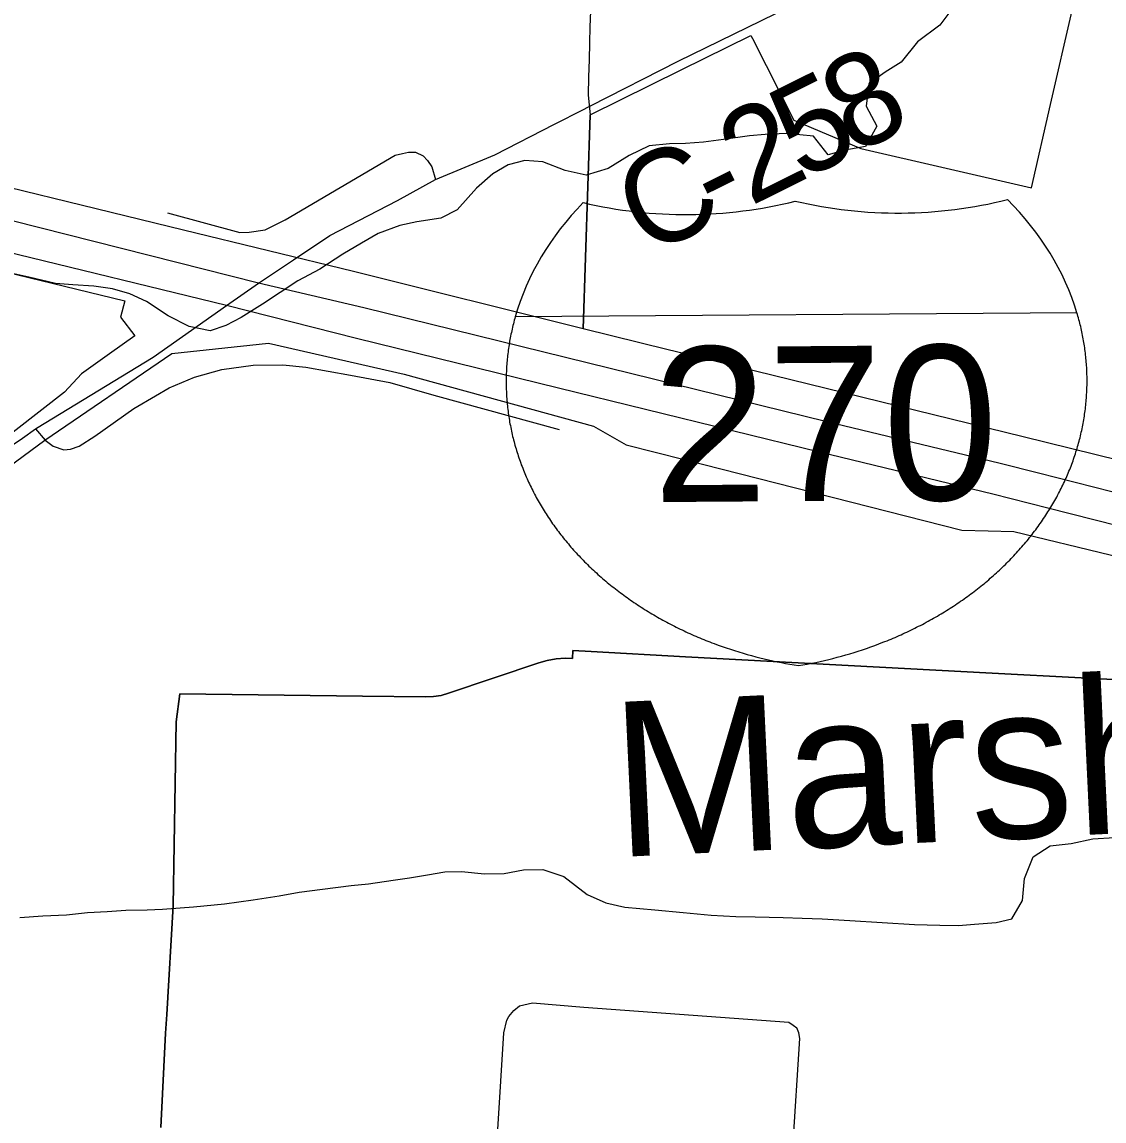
# Model space of a CAD drawing. Extents: x 114843 to 284848, y 317643 to 566895.
# Drawn here: x 179255 to 182748, y 364219 to 367768 of the extents above; entities that cross this region are included whole.
import ezdxf

# ---------------------------------------------------------------- set-up
doc = ezdxf.new("R2010")
doc.units = 0
for name, color, linetype in [('GM_X_City_Street', 7, 'Continuous'), ('GM_X_Corporation', 7, 'Continuous'), ('GM_X_County_Road', 7, 'Continuous'), ('GM_X_County_Road_Text', 7, 'Continuous'), ('GM_X_Interstate_Location', 7, 'Continuous'), ('GM_X_Interstate_Route', 7, 'Continuous'), ('GM_X_Interstate_Shield', 7, 'Continuous'), ('GM_X_Minor_River', 7, 'Continuous'), ('GM_X_Minor_River_Text', 7, 'Continuous')]:
    doc.layers.add(name, color=color, linetype=linetype)

msp = doc.modelspace()

# ---------------------------------------------------------------- linework, layer by layer
at = {"layer": 'GM_X_City_Street'}
for points in [[(179725, 367151.8), (179958.8, 367088.7), (179988.5, 367090), (180039.9, 367097.6), (180104.4, 367129.9), (180459.7, 367338.2), (180483.8, 367344.1), (180502.7, 367347.7), (180525.4, 367347.9), (180550.1, 367335.7), (180564.6, 367321.4), (180578.1, 367301), (180589.8, 367259.5)], [(179299, 366454.4), (179329.9, 366418.3), (179356, 366398.4), (179390.2, 366386.5), (179412.3, 366388.6), (179440.3, 366398.8), (179490.3, 366431.1), (179616.4, 366520), (179686.4, 366560.5), (179730.5, 366586.9), (179812.6, 366621.4), (179900.8, 366645.9), (180001, 366660.4), (180097.3, 366660.9), (180171.6, 366653.2), (180316.1, 366627.8), (180442.5, 366604.2), (180585.1, 366562.7), (180988.8, 366452.2)], [(180743.9, 363106.4), (180731.9, 363122.5), (180729.9, 363186.7), (180740.9, 363365.5), (180758, 363644.5), (180773.9, 363903.8), (180791.6, 364192), (180810.7, 364504.4), (180820.7, 364544.6), (180826.8, 364556.6), (180842.8, 364576.6)], [(180842.8, 364576.6), (180860.8, 364590.7), (180902.9, 364600.7), (181069.2, 364586.6), (181730.3, 364538.3), (181744.4, 364528.2), (181756.4, 364520.2)], [(181633.1, 362439.2), (181672.4, 363042.2), (181673.8, 363064.2), (181690.6, 363321.9), (181708.1, 363590.3), (181725.3, 363854.7), (181743.4, 364133), (181766.4, 364486.1), (181762.4, 364504.1), (181756.4, 364520.2)]]:
    msp.add_lwpolyline(points, dxfattribs=at)
at = {"layer": 'GM_X_Corporation'}
for points in [[(181090.1, 367803.1), (181088.7, 367753.1), (181087.2, 367701.3), (181085.7, 367646.3), (181084.1, 367590.7), (181082.5, 367532.4), (181089.4, 367468.7), (181066.6, 366777.8), (180325.5, 366962.5), (179776.7, 367096.1), (178885.3, 367313.7)], [(183106.4, 366276.3), (182487.4, 366428.2), (181390.1, 366697.2), (181341.1, 366709.3), (181066.6, 366777.8), (181089.4, 367468.7), (181383.4, 367613.5), (181608.4, 367724.5), (181613.3, 367714.7), (181746.5, 367451.3), (181963.3, 367359.6), (182513.9, 367232.7), (182575.5, 367501.5), (182645.2, 367805.5)], [(178887.3, 367038.3), (179587.8, 366867.4), (179572.9, 366815), (179619.6, 366754.4), (179537.9, 366696.3), (179447.7, 366632.3), (179392.9, 366572.9), (179079, 366329.7)], [(179142.7, 366281.2), (179328.8, 366417.8), (179739.2, 366698), (180050.5, 366731.5), (180489.2, 366631.3), (181100.5, 366463.5), (181205.4, 366403.2), (181392.4, 366355.3), (182288.4, 366127.1), (182374.4, 366125.2), (182456.9, 366123.3), (183078.8, 365972.5)], [(183047.7, 365630.5), (182674.4, 365650.1), (182387, 365665.5), (181397, 365718.6), (181092.7, 365734.9), (181033.1, 365738.2), (181032.5, 365712.6), (181008.7, 365713.7), (180979.7, 365711.7), (180951, 365706.7), (180923.1, 365698.8), (180632.3, 365600.6), (180608, 365593.7), (180583.1, 365589.7), (180557.9, 365588.6), (180354.8, 365591.1), (179764.5, 365598.3), (179753.4, 365508.4), (179742.9, 364914.3), (179722.5, 364563.3), (179719, 364503.4), (179703.3, 364198.1)], [(179703.3, 364198.1), (179719, 364503.4), (179722.5, 364563.3), (179742.9, 364914.3), (179753.4, 365508.4), (179764.5, 365598.3), (180354.8, 365591.1), (180557.9, 365588.6), (180583.1, 365589.7), (180608, 365593.7), (180632.3, 365600.6), (180923.1, 365698.8), (180951, 365706.7), (180979.7, 365711.7), (181008.7, 365713.7), (181032.5, 365712.6), (181033.1, 365738.2), (181092.7, 365734.9), (181397, 365718.6), (182387, 365665.5), (182674.4, 365650.1), (183047.7, 365630.5)]]:
    msp.add_lwpolyline(points, dxfattribs=at)
at = {"layer": 'GM_X_County_Road'}
for p, q in [((180974.1, 367437.8), (181067.8, 367485.8)), ((179214.4, 366395), (179256.7, 366424.7))]:
    msp.add_line(p, q, dxfattribs=at)
for points in [[(181067.8, 367485.8), (181081.8, 367493), (181090.5, 367497.5), (181373, 367642), (182090.1, 367992.4), (182290.4, 368102.6), (182346.5, 368162.7), (182591.3, 368490.3), (182859.7, 368890.4), (182914.5, 368966.4), (183058.7, 369166.7), (183091.9, 369212.7)], [(180131.7, 367000.6), (180249.3, 367079.3), (180467.6, 367191.5), (180589.8, 367259.5), (180782.1, 367339.6), (180974.1, 367437.8)], [(179256.7, 366424.7), (179299, 366454.4), (179301.7, 366456.3), (179679.2, 366686.1), (179915.4, 366852.3), (180018.5, 366924.9), (180131.7, 367000.6)]]:
    msp.add_lwpolyline(points, dxfattribs=at)
at = {"layer": 'GM_X_Interstate_Route'}
for points in [[(182536, 366310.8), (182412.5, 366342.1), (181852.7, 366477.4), (181009.9, 366684.3), (180358.2, 366845.2), (180018.5, 366924.9), (179223.2, 367126.1), (178854.3, 367213), (178567.1, 367284.2), (178353.5, 367344.2), (178195.3, 367394), (178036.5, 367449.6), (177825.1, 367532.4), (177665.2, 367597.9), (177487.2, 367685.6), (177331.2, 367768.1)], [(182566.2, 366198.4), (182389.3, 366243.2), (181829.6, 366378.6), (180986.8, 366585.4), (180335, 366746.4), (179915.4, 366852.3), (179200, 367027.2)], [(184940.8, 365725.6), (184900.4, 365736.5), (184852.1, 365747.5), (184426.2, 365847.3), (183466.6, 366080.5), (182891, 366220.9), (182536, 366310.8)], [(183443.4, 365981.7), (182867.8, 366122), (182566.2, 366198.4)]]:
    msp.add_lwpolyline(points, dxfattribs=at)
at = {"layer": 'GM_X_Interstate_Shield'}
msp.add_line((182660.6, 366829.1), (180847.5, 366816.1), dxfattribs=at)
msp.add_line((182660.6, 366829.1), (180847.5, 366816.1), dxfattribs=at)
for points in [[(180847.5, 366816.1), (180845.9, 366810.5), (180844.4, 366804.9), (180842.9, 366799.3), (180841.5, 366793.7), (180840.1, 366788.1), (180838.7, 366782.5), (180837.4, 366776.8), (180836.1, 366771.2), (180834.9, 366765.5), (180833.7, 366759.9), (180832.5, 366754.2), (180831.4, 366748.5), (180830.4, 366742.9), (180829.3, 366737.2), (180828.4, 366731.5), (180827.4, 366725.7), (180826.5, 366720), (180825.7, 366714.3), (180824.9, 366708.6), (180824.1, 366702.8), (180823.4, 366697.1), (180822.8, 366691.3), (180822.1, 366685.6), (180821.5, 366679.8), (180821, 366674), (180820.5, 366668.3), (180820.1, 366662.5), (180819.6, 366656.7), (180819.3, 366650.9), (180819, 366645.1), (180818.7, 366639.3), (180818.5, 366633.5), (180818.3, 366627.7), (180818.1, 366621.9), (180818.1, 366616.1), (180818, 366610.3), (180818, 366604.5), (180818, 366598.6), (180818.1, 366592.8), (180818.3, 366587), (180818.4, 366581.2), (180818.7, 366575.4), (180818.9, 366569.5), (180819.2, 366563.7), (180819.6, 366557.9), (180820, 366552), (180820.5, 366546.2), (180821, 366540.4), (180821.5, 366534.5), (180822.1, 366528.7), (180822.7, 366522.9), (180823.4, 366517.1), (180824.1, 366511.2), (180824.9, 366505.4), (180825.7, 366499.6), (180826.6, 366493.8), (180827.5, 366488), (180828.4, 366482.1), (180829.4, 366476.3), (180830.5, 366470.5), (180831.6, 366464.7), (180832.7, 366458.9), (180833.9, 366453.1), (180835.1, 366447.3), (180836.4, 366441.5), (180837.7, 366435.8), (180839.1, 366430), (180840.5, 366424.2), (180842, 366418.4), (180843.5, 366412.7), (180845, 366406.9), (180846.6, 366401.2), (180848.2, 366395.4), (180849.9, 366389.7), (180851.7, 366384), (180853.4, 366378.3), (180855.3, 366372.5), (180857.1, 366366.8), (180859, 366361.1), (180861, 366355.5), (180863, 366349.8), (180865.1, 366344.1), (180867.1, 366338.5), (180869.3, 366332.8), (180871.5, 366327.2), (180873.7, 366321.5), (180876, 366315.9), (180878.3, 366310.3), (180880.7, 366304.7), (180883.1, 366299.1), (180885.5, 366293.5), (180888, 366288), (180890.6, 366282.4), (180893.1, 366276.9), (180895.8, 366271.3), (180898.4, 366265.8), (180901.2, 366260.3), (180903.9, 366254.8), (180906.7, 366249.4), (180909.6, 366243.9), (180912.5, 366238.4), (180915.4, 366233), (180918.4, 366227.6), (180921.4, 366222.2), (180924.5, 366216.8), (180927.6, 366211.4), (180930.7, 366206), (180933.9, 366200.7), (180937.2, 366195.4), (180940.4, 366190.1), (180943.8, 366184.8), (180947.1, 366179.5), (180950.5, 366174.2), (180954, 366169), (180957.5, 366163.7), (180961, 366158.5), (180964.6, 366153.3), (180968.2, 366148.1), (180971.9, 366143), (180975.6, 366137.9), (180979.3, 366132.7), (180983.1, 366127.6), (180986.9, 366122.5), (180990.7, 366117.5), (180994.6, 366112.4), (180998.6, 366107.4), (181002.6, 366102.4), (181006.6, 366097.4), (181010.6, 366092.5), (181014.7, 366087.5), (181018.9, 366082.6), (181023.1, 366077.7), (181027.3, 366072.8), (181031.5, 366068), (181035.8, 366063.1), (181040.1, 366058.3), (181044.5, 366053.5), (181048.9, 366048.8), (181053.4, 366044), (181057.8, 366039.3), (181062.4, 366034.6), (181066.9, 366029.9), (181071.5, 366025.3), (181076.1, 366020.6), (181080.8, 366016), (181085.5, 366011.5), (181090.2, 366006.9), (181095, 366002.4), (181099.8, 365997.9), (181104.6, 365993.4), (181109.5, 365988.9), (181114.4, 365984.5), (181119.4, 365980.1), (181124.4, 365975.7), (181129.4, 365971.4), (181134.4, 365967), (181139.5, 365962.7), (181144.6, 365958.5), (181149.8, 365954.2), (181154.9, 365950), (181160.1, 365945.8), (181165.4, 365941.6), (181170.7, 365937.5), (181176, 365933.4), (181181.3, 365929.3), (181186.7, 365925.2), (181192.1, 365921.2), (181197.5, 365917.2), (181203, 365913.2), (181208.5, 365909.3), (181214, 365905.4), (181219.5, 365901.5), (181225.1, 365897.6), (181230.7, 365893.8), (181236.4, 365890), (181242.1, 365886.2), (181247.7, 365882.5), (181253.5, 365878.8), (181259.2, 365875.1), (181265, 365871.5), (181270.8, 365867.8), (181276.6, 365864.3), (181282.5, 365860.7), (181288.4, 365857.2), (181294.3, 365853.7), (181300.2, 365850.2), (181306.2, 365846.8), (181312.2, 365843.4), (181318.2, 365840), (181324.3, 365836.7), (181330.3, 365833.3), (181336.4, 365830.1), (181342.5, 365826.8), (181348.7, 365823.6), (181354.8, 365820.4), (181361, 365817.3), (181367.2, 365814.2), (181373.4, 365811.1), (181379.7, 365808), (181385.9, 365805), (181392.2, 365802), (181398.5, 365799), (181404.9, 365796.1), (181411.2, 365793.2), (181417.6, 365790.4), (181424, 365787.5), (181430.4, 365784.8), (181436.8, 365782), (181443.3, 365779.3), (181449.8, 365776.6), (181456.3, 365773.9), (181462.8, 365771.3), (181469.3, 365768.7), (181475.8, 365766.1), (181482.4, 365763.6), (181489, 365761.1), (181502.2, 365756.3), (181515.4, 365751.5), (181528.7, 365746.9), (181542.1, 365742.4), (181555.6, 365738.1), (181569.1, 365733.9), (181582.6, 365729.8), (181596.2, 365725.9), (181609.8, 365722.1), (181623.5, 365718.5), (181637.2, 365715), (181651, 365711.6), (181664.8, 365708.4), (181678.6, 365705.3), (181692.5, 365702.4), (181706.4, 365699.6), (181720.3, 365696.9), (181734.2, 365694.4), (181748.2, 365692), (181762.2, 365689.7)], [(181762.2, 365689.7), (181776.1, 365692.2), (181790.1, 365694.8), (181804, 365697.5), (181817.8, 365700.4), (181831.7, 365703.4), (181845.5, 365706.5), (181859.3, 365709.8), (181873, 365713.2), (181886.8, 365716.8), (181900.4, 365720.5), (181914.1, 365724.3), (181927.6, 365728.3), (181941.2, 365732.4), (181954.7, 365736.7), (181968.1, 365741.1), (181981.5, 365745.6), (181994.8, 365750.3), (182008, 365755.1), (182021.2, 365760), (182034.4, 365765.1), (182040.9, 365767.6), (182047.4, 365770.3), (182053.9, 365772.9), (182060.4, 365775.6), (182066.9, 365778.3), (182073.3, 365781.1), (182079.7, 365783.9), (182086.2, 365786.7), (182092.6, 365789.5), (182098.9, 365792.4), (182105.3, 365795.3), (182111.6, 365798.3), (182117.9, 365801.3), (182124.2, 365804.3), (182130.5, 365807.3), (182136.7, 365810.4), (182142.9, 365813.5), (182149.2, 365816.7), (182155.3, 365819.8), (182161.5, 365823), (182167.6, 365826.3), (182173.7, 365829.6), (182179.8, 365832.9), (182185.9, 365836.2), (182191.9, 365839.6), (182197.9, 365843), (182203.9, 365846.4), (182209.9, 365849.8), (182215.8, 365853.3), (182221.8, 365856.9), (182227.6, 365860.4), (182233.5, 365864), (182239.3, 365867.6), (182245.2, 365871.2), (182250.9, 365874.9), (182256.7, 365878.6), (182262.4, 365882.3), (182268.1, 365886.1), (182273.8, 365889.9), (182279.4, 365893.7), (182285, 365897.6), (182290.6, 365901.4), (182296.2, 365905.4), (182301.7, 365909.3), (182307.2, 365913.3), (182312.7, 365917.3), (182318.1, 365921.3), (182323.5, 365925.3), (182328.9, 365929.4), (182334.2, 365933.5), (182339.5, 365937.6), (182344.8, 365941.8), (182350.1, 365946), (182355.3, 365950.2), (182360.5, 365954.4), (182365.6, 365958.7), (182370.7, 365963), (182375.8, 365967.3), (182380.9, 365971.7), (182385.9, 365976.1), (182390.9, 365980.4), (182395.8, 365984.9), (182400.7, 365989.3), (182405.6, 365993.8), (182410.5, 365998.3), (182415.3, 366002.8), (182420.1, 366007.4), (182424.8, 366012), (182429.5, 366016.6), (182434.2, 366021.2), (182438.8, 366025.8), (182443.4, 366030.5), (182448, 366035.2), (182452.5, 366039.9), (182457, 366044.6), (182461.4, 366049.4), (182465.8, 366054.2), (182470.2, 366059), (182474.5, 366063.8), (182478.8, 366068.7), (182483.1, 366073.6), (182487.3, 366078.5), (182491.5, 366083.4), (182495.6, 366088.3), (182499.7, 366093.3), (182503.8, 366098.3), (182507.8, 366103.3), (182511.8, 366108.3), (182515.8, 366113.3), (182519.7, 366118.4), (182523.5, 366123.5), (182527.4, 366128.6), (182531.2, 366133.7), (182534.9, 366138.8), (182538.6, 366144), (182542.3, 366149.1), (182545.9, 366154.3), (182549.5, 366159.5), (182553, 366164.8), (182556.5, 366170), (182560, 366175.3), (182563.4, 366180.6), (182566.8, 366185.9), (182570.1, 366191.2), (182573.4, 366196.5), (182576.6, 366201.8), (182579.8, 366207.2), (182583, 366212.6), (182586.1, 366218), (182589.2, 366223.4), (182592.2, 366228.8), (182595.2, 366234.2), (182598.1, 366239.7), (182601, 366245.1), (182603.9, 366250.6), (182606.7, 366256.1), (182609.5, 366261.6), (182612.2, 366267.1), (182614.9, 366272.7), (182617.5, 366278.2), (182620.1, 366283.8), (182622.7, 366289.3), (182625.2, 366294.9), (182627.6, 366300.5), (182630.1, 366306.1), (182632.4, 366311.7), (182634.8, 366317.3), (182637, 366323), (182639.3, 366328.6), (182641.5, 366334.3), (182643.6, 366339.9), (182645.7, 366345.6), (182647.8, 366351.3), (182649.8, 366357), (182651.8, 366362.7), (182653.7, 366368.4), (182655.6, 366374.1), (182657.4, 366379.8), (182659.2, 366385.5), (182660.9, 366391.3), (182662.6, 366397), (182664.3, 366402.8), (182665.9, 366408.5), (182667.4, 366414.3), (182668.9, 366420.1), (182670.4, 366425.9), (182671.8, 366431.6), (182673.2, 366437.4), (182674.5, 366443.2), (182675.8, 366449), (182677, 366454.8), (182678.2, 366460.6), (182679.4, 366466.4), (182680.5, 366472.2), (182681.5, 366478.1), (182682.5, 366483.9), (182683.5, 366489.7), (182684.4, 366495.5), (182685.3, 366501.3), (182686.1, 366507.2), (182686.9, 366513), (182687.6, 366518.8), (182688.3, 366524.7), (182688.9, 366530.5), (182689.5, 366536.3), (182690.1, 366542.2), (182690.6, 366548), (182691, 366553.9), (182691.5, 366559.7), (182691.8, 366565.5), (182692.1, 366571.4), (182692.4, 366577.2), (182692.7, 366583), (182692.8, 366588.9), (182693, 366594.7), (182693.1, 366600.5), (182693.1, 366606.3), (182693.1, 366612.2), (182693.1, 366618), (182693, 366623.8), (182692.9, 366629.6), (182692.7, 366635.4), (182692.5, 366641.2), (182692.2, 366647), (182691.9, 366652.8), (182691.5, 366658.6), (182691.1, 366664.4), (182690.7, 366670.2), (182690.2, 366676), (182689.7, 366681.7), (182689.1, 366687.5), (182688.5, 366693.3), (182687.8, 366699), (182687.1, 366704.8), (182686.3, 366710.5), (182685.5, 366716.2), (182684.7, 366722), (182683.8, 366727.7), (182682.9, 366733.4), (182681.9, 366739.1), (182680.9, 366744.8), (182679.8, 366750.5), (182678.7, 366756.2), (182677.6, 366761.8), (182676.4, 366767.5), (182675.2, 366773.2), (182673.9, 366778.8), (182672.6, 366784.4), (182671.2, 366790.1), (182669.8, 366795.7), (182668.4, 366801.3), (182666.9, 366806.9), (182665.4, 366812.4), (182663.8, 366818), (182662.2, 366823.6), (182660.6, 366829.1)]]:
    msp.add_lwpolyline(points, dxfattribs=at)
for centre, ratio, start_param, end_param in [((181989.9, 366610), 0.8, 2.47259, 2.911027), ((181402.5, 368084), 0.800001, 4.415841, 5.008936), ((182087.4, 368088.9), 0.800001, 4.415841, 5.008936), ((181521.2, 366606.6), 0.8, 0.230566, 0.669003)]:
    msp.add_ellipse(centre, major_axis=(1171.9, 8.4), ratio=ratio, start_param=start_param, end_param=end_param, dxfattribs=at)
at = {"layer": 'GM_X_Minor_River'}
for points in [[(182272.9, 367831.5), (182218.4, 367757.7), (182146, 367704.1), (182093.6, 367638.2), (182041.4, 367606.5), (181989.1, 367568.7), (181980.6, 367496.6), (182014.2, 367432.3), (181977.8, 367366.4), (181911.7, 367354.7), (181857.5, 367339), (181809.9, 367399.5), (181721.9, 367408.1), (181653.9, 367404.5), (181603.8, 367400.8)], [(181603.8, 367400.8), (181519.7, 367389.3), (181455.6, 367379.7), (181397.5, 367376), (181345.5, 367374.4), (181279.4, 367368.8), (181215.2, 367337.1), (181146.9, 367295.4), (181076.7, 367273.8), (181008.8, 367288.3), (180936.9, 367316.8), (180878.9, 367321.2), (180824.8, 367307.5), (180774.6, 367277.7), (180722.3, 367232), (180659.8, 367162.2), (180607.6, 367134.5), (180529.5, 367122.9), (180475.4, 367111.3), (180405.2, 367085.6), (180351, 367053.9), (180290.7, 367018.2), (180216.4, 366970.6), (180146.1, 366932.9), (180031.6, 366857.5), (179963.2, 366813.8), (179913.1, 366788.1), (179862.9, 366770.4), (179795, 366784.8), (179727.2, 366819.3), (179657.4, 366865.9), (179603.6, 366890.3), (179547.6, 366906.6), (179487.6, 366915), (179419.6, 366919.5), (179363.6, 366923.8), (179277.7, 366944.4), (179209.8, 366958.9)], [(179248.5, 364876), (179322.6, 364881.6), (179398.6, 364885.1), (179466.7, 364892.7), (179530.8, 364896.3), (179590.8, 364899.9), (179658.9, 364901.5), (179708.9, 364903.2), (179809, 364910.6), (179909.1, 364920), (180001.3, 364933.4), (180085.4, 364946.9), (180149.5, 364958.5), (180225.6, 364968.1), (180317.7, 364979.5), (180373.8, 364985.2), (180453.9, 364996.7), (180506, 365004.4), (180564.1, 365014), (180620.1, 365023.7), (180674.2, 365025.4), (180748.2, 365016.9), (180812.2, 365018.5), (180874.3, 365030.1), (180936.4, 365031.7), (181004.2, 365009.2), (181079.9, 364950.6), (181139.8, 364924.2), (181201.7, 364909.8), (181297.7, 364901.2), (181389.7, 364892.5), (181479.7, 364884), (181559.7, 364879.4), (181621.7, 364879), (181711.8, 364876.5), (181773.8, 364874.1), (181837.8, 364871.7), (181927.8, 364867.1), (182135.8, 364853.7), (182217.9, 364851.2), (182277.9, 364850.8), (182329.9, 364854.5), (182400, 364860.1), (182450.1, 364871.8), (182484.5, 364931.7), (182490.9, 365001.8), (182519.4, 365071.8), (182573.7, 365107.5), (182641.8, 365115.1), (182711.9, 365130.7), (182781.9, 365134.3)]]:
    msp.add_lwpolyline(points, dxfattribs=at)

# ---------------------------------------------------------------- texts
at = {"layer": 'GM_X_County_Road_Text'}
for s, rotation, p in [('8', 26.4787, (181937.3, 367337.1)), ('5', 26.4745, (181771.9, 367254.7)), ('2', 26.4481, (181606.3, 367172.3)), ('C', 25.8485, (181271.1, 367008.6)), ('-', 26.3931, (181495.7, 367117.4))]:
    msp.add_text(s, height=300, rotation=rotation, dxfattribs=at).set_placement(p)
at = {"layer": 'GM_X_Interstate_Location'}
for s, p in [('-', (181756.4, 366470.5)), ('.', (181756.4, 366470.5)), (',', (181756.4, 366470.5)), ('270', (181452.4, 366261.3))]:
    msp.add_text(s, height=1, rotation=0.4129, dxfattribs=at).set_placement(p)
at = {"layer": 'GM_X_Interstate_Shield'}
msp.add_text('270', height=500.03, rotation=0.4129, dxfattribs=at).set_placement((181291.5, 366217.7))
at = {"layer": 'GM_X_Minor_River_Text'}
msp.add_text('Marsh', height=500.02, rotation=2.7076, dxfattribs=at).set_placement((181171.7, 365071.2))

doc.saveas('drawing.dxf')
